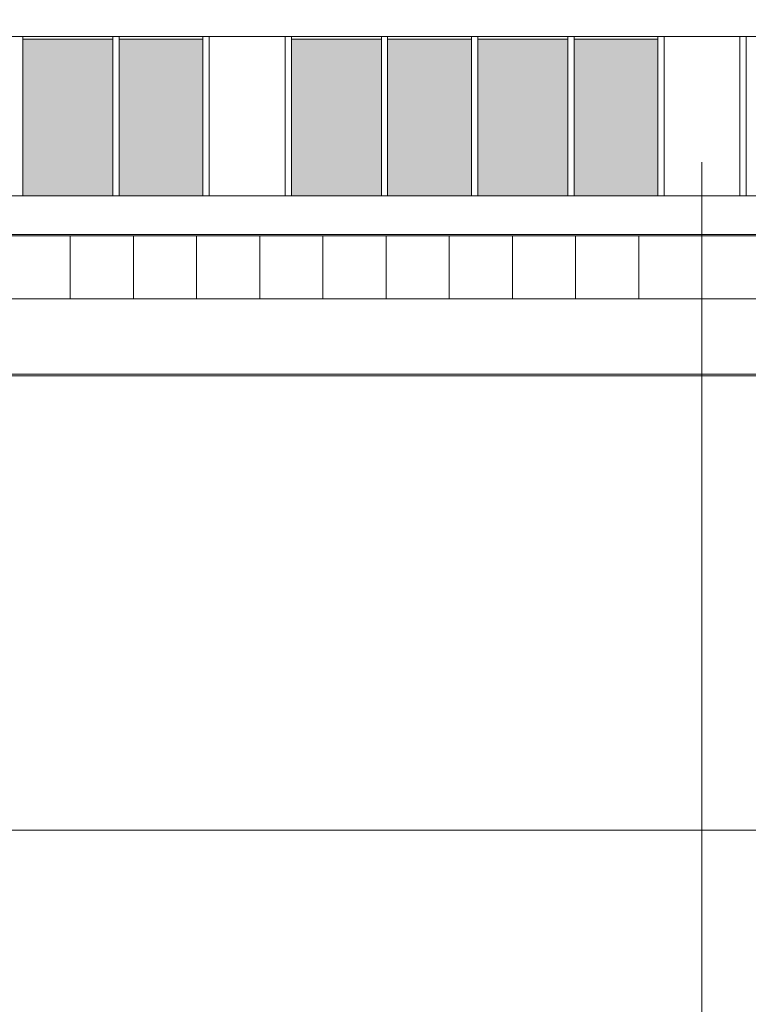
# Model space of a CAD drawing. Header units: millimetres. Extents: x -526411 to -400573, y 47353 to 130199.
# Tile 531 of 543: x -442410 to -436643, y 95058 to 102857. Entities that reach past the tile are written whole.
import ezdxf

# ---------------------------------------------------------------- set-up
doc = ezdxf.new("R2010")
doc.units = ezdxf.units.MM
for name, color, linetype, lineweight in [('01_ALGEMEEN', 7, 'Continuous', 18), ('18_BESTAANDE_CONSTRUCTIE', 7, 'Continuous', 18), ('HATCH_REACTORS', 7, 'Continuous', 18), ('m-pg-03_AI_dwg', 8, 'Continuous', 18)]:
    doc.layers.add(name, color=color, linetype=linetype, lineweight=lineweight)

# ---------------------------------------------------------------- blocks, each defined once
blk = doc.blocks.new('m-pg-03_AI_dwg_block 2132-641099-3e Verdieping - Percelen telling LI')
at = {"layer": '01_ALGEMEEN', "color": 133, "flags": 128}
blk.add_lwpolyline([(98.7, 1350.38), (1317.45, 1350.38), (1317.45, 776.56), (-133.09, 776.56)], dxfattribs=at)
blk = doc.blocks.new('m-pg-03_AI_dwg_block 2005-641148-3e Verdieping - Percelen telling LI')
blk.add_blockref('m-pg-03_AI_dwg_block 2132-641099-3e Verdieping - Percelen telling LI', (0, 0))
blk = doc.blocks.new('m-pg-03_AI_dwg_block 2-641149-3e Verdieping - Percelen telling LI')
blk.add_blockref('m-pg-03_AI_dwg_block 2005-641148-3e Verdieping - Percelen telling LI', (0, 0))
blk = doc.blocks.new('m-pg-03_AI_dwg_block 2548-641517-3e Verdieping - Percelen telling LI')
at = {"layer": '01_ALGEMEEN', "color": 133}
blk.add_open_spline([(1342.67, 683.03), (1342.67, 683.03), (-114.81, 682.91), (-114.81, 682.91)], degree=3, dxfattribs=at)
blk = doc.blocks.new('m-pg-03_AI_dwg_block 2552-641521-3e Verdieping - Percelen telling LI')
at = {"layer": '01_ALGEMEEN', "color": 213, "lineweight": 13}
blk.add_line((-149.82, 656.17), (1518.09, 656.17), dxfattribs=at)
blk = doc.blocks.new('m-pg-03_AI_dwg_block 2559-641528-3e Verdieping - Percelen telling LI')
at = {"layer": '01_ALGEMEEN', "color": 133, "flags": 128}
blk.add_lwpolyline([(-235.76, -339.14), (-202.95, -257.9), (1518.31, -953.01), (1518.31, 1015.4), (1317.45, 1015.4), (1317.45, 706), (-130.31, 706), (-507.88, -229.19)], dxfattribs=at)
blk = doc.blocks.new('m-pg-03_AI_dwg_block 2663-641632-3e Verdieping - Percelen telling LI')
at = {"layer": '01_ALGEMEEN'}
blk.add_hatch(color=10, dxfattribs=at).paths.add_polyline_path([(1281.88, 719.73), (1281.88, 775.62), (1252.04, 775.62), (1252.04, 719.73)], flags=0)
at = {"layer": '01_ALGEMEEN', "color": 133, "flags": 128}
blk.add_lwpolyline([(1281.88, 719.73), (1252.04, 719.73), (1252.04, 775.62), (1281.88, 775.62)], close=True, dxfattribs=at)
blk = doc.blocks.new('m-pg-03_AI_dwg_block 2664-641633-3e Verdieping - Percelen telling LI')
at = {"layer": '01_ALGEMEEN'}
blk.add_hatch(color=10, dxfattribs=at).paths.add_polyline_path([(1249.79, 719.73), (1249.79, 775.62), (1217.71, 775.62), (1217.71, 719.73)], flags=0)
at = {"layer": '01_ALGEMEEN', "color": 133, "flags": 128}
blk.add_lwpolyline([(1249.79, 719.73), (1217.71, 719.73), (1217.71, 775.62), (1249.79, 775.62)], close=True, dxfattribs=at)
blk = doc.blocks.new('m-pg-03_AI_dwg_block 2665-641634-3e Verdieping - Percelen telling LI')
at = {"layer": '01_ALGEMEEN'}
blk.add_hatch(color=10, dxfattribs=at).paths.add_polyline_path([(1215.46, 719.73), (1215.46, 775.62), (1185.62, 775.62), (1185.62, 719.73)], flags=0)
at = {"layer": '01_ALGEMEEN', "color": 133, "flags": 128}
blk.add_lwpolyline([(1215.46, 719.73), (1185.62, 719.73), (1185.62, 775.62), (1215.46, 775.62)], close=True, dxfattribs=at)
blk = doc.blocks.new('m-pg-03_AI_dwg_block 2666-641635-3e Verdieping - Percelen telling LI')
at = {"layer": '01_ALGEMEEN'}
blk.add_hatch(color=10, dxfattribs=at).paths.add_polyline_path([(1183.37, 719.73), (1183.37, 775.62), (1151.29, 775.62), (1151.29, 719.73)], flags=0)
at = {"layer": '01_ALGEMEEN', "color": 133, "flags": 128}
blk.add_lwpolyline([(1183.37, 719.73), (1151.29, 719.73), (1151.29, 775.62), (1183.37, 775.62)], close=True, dxfattribs=at)
blk = doc.blocks.new('m-pg-03_AI_dwg_block 2667-641636-3e Verdieping - Percelen telling LI')
at = {"layer": '01_ALGEMEEN'}
blk.add_hatch(color=10, dxfattribs=at).paths.add_polyline_path([(1119.76, 719.73), (1119.76, 775.62), (1089.93, 775.62), (1089.93, 719.73)], flags=0)
at = {"layer": '01_ALGEMEEN', "color": 133, "flags": 128}
blk.add_lwpolyline([(1119.76, 719.73), (1089.93, 719.73), (1089.93, 775.62), (1119.76, 775.62)], close=True, dxfattribs=at)
blk = doc.blocks.new('m-pg-03_AI_dwg_block 2675-641644-3e Verdieping - Percelen telling LI')
at = {"layer": '01_ALGEMEEN'}
blk.add_hatch(color=10, dxfattribs=at).paths.add_polyline_path([(1087.68, 719.73), (1087.68, 775.62), (1055.6, 775.62), (1055.6, 719.73)], flags=0)
at = {"layer": '01_ALGEMEEN', "color": 133, "flags": 128}
blk.add_lwpolyline([(1087.68, 719.73), (1055.6, 719.73), (1055.6, 775.62), (1087.68, 775.62)], close=True, dxfattribs=at)
blk = doc.blocks.new('m-pg-03_AI_dwg_block 2698-641667-3e Verdieping - Percelen telling LI')
at = {"layer": '01_ALGEMEEN', "color": 133, "flags": 128}
blk.add_lwpolyline([(-229.7, -341.59), (-199.34, -266.4), (1524.84, -962.69), (1524.84, 1015.4), (1317.45, 1015.4), (1317.45, 719.73), (-139.58, 719.73), (-520.61, -224.05)], dxfattribs=at)
blk = doc.blocks.new('m-pg-03_AI_dwg_block 2730-641698-3e Verdieping - Percelen telling LI')
at = {"layer": '01_ALGEMEEN', "color": 133}
blk.add_line((1311.15, 776.66), (1311.15, 719.61), dxfattribs=at)
blk = doc.blocks.new('m-pg-03_AI_dwg_block 2731-641699-3e Verdieping - Percelen telling LI')
at = {"layer": '01_ALGEMEEN', "color": 133}
blk.add_line((1313.4, 776.66), (1313.4, 719.61), dxfattribs=at)
blk = doc.blocks.new('m-pg-03_AI_dwg_block 2732-641700-3e Verdieping - Percelen telling LI')
at = {"layer": '01_ALGEMEEN', "color": 133}
blk.add_line((1284.13, 776.66), (1284.13, 719.61), dxfattribs=at)
blk = doc.blocks.new('m-pg-03_AI_dwg_block 2733-641701-3e Verdieping - Percelen telling LI')
at = {"layer": '01_ALGEMEEN', "color": 133}
blk.add_line((1281.88, 776.66), (1281.88, 719.61), dxfattribs=at)
blk = doc.blocks.new('m-pg-03_AI_dwg_block 2729-641702-3e Verdieping - Percelen telling LI')
for name in ['m-pg-03_AI_dwg_block 2733-641701-3e Verdieping - Percelen telling LI', 'm-pg-03_AI_dwg_block 2732-641700-3e Verdieping - Percelen telling LI', 'm-pg-03_AI_dwg_block 2730-641698-3e Verdieping - Percelen telling LI', 'm-pg-03_AI_dwg_block 2731-641699-3e Verdieping - Percelen telling LI']:
    blk.add_blockref(name, (0, 0))
blk = doc.blocks.new('m-pg-03_AI_dwg_block 2740-641708-3e Verdieping - Percelen telling LI')
at = {"layer": '01_ALGEMEEN', "color": 133}
blk.add_line((1149.04, 776.66), (1149.04, 719.61), dxfattribs=at)
blk = doc.blocks.new('m-pg-03_AI_dwg_block 2741-641709-3e Verdieping - Percelen telling LI')
at = {"layer": '01_ALGEMEEN', "color": 133}
blk.add_line((1151.29, 776.66), (1151.29, 719.61), dxfattribs=at)
blk = doc.blocks.new('m-pg-03_AI_dwg_block 2742-641710-3e Verdieping - Percelen telling LI')
at = {"layer": '01_ALGEMEEN', "color": 133}
blk.add_line((1122.02, 776.66), (1122.02, 719.61), dxfattribs=at)
blk = doc.blocks.new('m-pg-03_AI_dwg_block 2743-641711-3e Verdieping - Percelen telling LI')
at = {"layer": '01_ALGEMEEN', "color": 133}
blk.add_line((1119.76, 776.66), (1119.76, 719.61), dxfattribs=at)
blk = doc.blocks.new('m-pg-03_AI_dwg_block 2739-641712-3e Verdieping - Percelen telling LI')
for name in ['m-pg-03_AI_dwg_block 2743-641711-3e Verdieping - Percelen telling LI', 'm-pg-03_AI_dwg_block 2742-641710-3e Verdieping - Percelen telling LI', 'm-pg-03_AI_dwg_block 2740-641708-3e Verdieping - Percelen telling LI', 'm-pg-03_AI_dwg_block 2741-641709-3e Verdieping - Percelen telling LI']:
    blk.add_blockref(name, (0, 0))
blk = doc.blocks.new('m-pg-03_AI_dwg_block 2745-641714-3e Verdieping - Percelen telling LI')
at = {"layer": '01_ALGEMEEN', "color": 133}
blk.add_line((1055.6, 719.73), (1055.6, 776.58), dxfattribs=at)
blk = doc.blocks.new('m-pg-03_AI_dwg_block 2748-641717-3e Verdieping - Percelen telling LI')
at = {"layer": '01_ALGEMEEN', "color": 133}
blk.add_line((1087.68, 719.67), (1087.68, 776.52), dxfattribs=at)
blk = doc.blocks.new('m-pg-03_AI_dwg_block 2749-641718-3e Verdieping - Percelen telling LI')
at = {"layer": '01_ALGEMEEN', "color": 133}
blk.add_line((1089.93, 719.67), (1089.93, 776.52), dxfattribs=at)
blk = doc.blocks.new('m-pg-03_AI_dwg_block 2750-641719-3e Verdieping - Percelen telling LI')
at = {"layer": '01_ALGEMEEN', "color": 133}
blk.add_line((1215.46, 719.73), (1215.46, 776.58), dxfattribs=at)
blk = doc.blocks.new('m-pg-03_AI_dwg_block 2751-641720-3e Verdieping - Percelen telling LI')
at = {"layer": '01_ALGEMEEN', "color": 133}
blk.add_line((1217.71, 719.73), (1217.71, 776.58), dxfattribs=at)
blk = doc.blocks.new('m-pg-03_AI_dwg_block 2752-641721-3e Verdieping - Percelen telling LI')
at = {"layer": '01_ALGEMEEN', "color": 133}
blk.add_line((1183.37, 719.67), (1183.37, 776.52), dxfattribs=at)
blk = doc.blocks.new('m-pg-03_AI_dwg_block 2753-641722-3e Verdieping - Percelen telling LI')
at = {"layer": '01_ALGEMEEN', "color": 133}
blk.add_line((1185.62, 719.67), (1185.62, 776.52), dxfattribs=at)
blk = doc.blocks.new('m-pg-03_AI_dwg_block 2754-641723-3e Verdieping - Percelen telling LI')
at = {"layer": '01_ALGEMEEN', "color": 133}
blk.add_line((1249.79, 719.67), (1249.79, 776.52), dxfattribs=at)
blk = doc.blocks.new('m-pg-03_AI_dwg_block 2755-641724-3e Verdieping - Percelen telling LI')
at = {"layer": '01_ALGEMEEN', "color": 133}
blk.add_line((1252.04, 719.67), (1252.04, 776.52), dxfattribs=at)
blk = doc.blocks.new('m-pg-03_AI_dwg_block 2839-641807-3e Verdieping - Percelen telling LI')
at = {"layer": '01_ALGEMEEN', "color": 9, "lineweight": 9, "flags": 128}
blk.add_lwpolyline([(1320.15, 705.55), (1297.64, 705.55), (1297.64, 683.03), (1320.15, 683.03)], close=True, dxfattribs=at)
blk = doc.blocks.new('m-pg-03_AI_dwg_block 2838-641808-3e Verdieping - Percelen telling LI')
blk.add_blockref('m-pg-03_AI_dwg_block 2839-641807-3e Verdieping - Percelen telling LI', (0, 0))
blk = doc.blocks.new('m-pg-03_AI_dwg_block 2841-641809-3e Verdieping - Percelen telling LI')
at = {"layer": '01_ALGEMEEN', "color": 9, "lineweight": 9, "flags": 128}
blk.add_lwpolyline([(1297.64, 705.55), (1275.12, 705.55), (1275.12, 683.03), (1297.64, 683.03)], close=True, dxfattribs=at)
blk = doc.blocks.new('m-pg-03_AI_dwg_block 2840-641810-3e Verdieping - Percelen telling LI')
blk.add_blockref('m-pg-03_AI_dwg_block 2841-641809-3e Verdieping - Percelen telling LI', (0, 0))
blk = doc.blocks.new('m-pg-03_AI_dwg_block 2843-641811-3e Verdieping - Percelen telling LI')
at = {"layer": '01_ALGEMEEN', "color": 9, "lineweight": 9, "flags": 128}
blk.add_lwpolyline([(1275.12, 705.55), (1252.61, 705.55), (1252.61, 683.03), (1275.12, 683.03)], close=True, dxfattribs=at)
blk = doc.blocks.new('m-pg-03_AI_dwg_block 2842-641812-3e Verdieping - Percelen telling LI')
blk.add_blockref('m-pg-03_AI_dwg_block 2843-641811-3e Verdieping - Percelen telling LI', (0, 0))
blk = doc.blocks.new('m-pg-03_AI_dwg_block 2845-641813-3e Verdieping - Percelen telling LI')
at = {"layer": '01_ALGEMEEN', "color": 9, "lineweight": 9, "flags": 128}
blk.add_lwpolyline([(1252.61, 705.55), (1230.09, 705.55), (1230.09, 683.03), (1252.61, 683.03)], close=True, dxfattribs=at)
blk = doc.blocks.new('m-pg-03_AI_dwg_block 2844-641814-3e Verdieping - Percelen telling LI')
blk.add_blockref('m-pg-03_AI_dwg_block 2845-641813-3e Verdieping - Percelen telling LI', (0, 0))
blk = doc.blocks.new('m-pg-03_AI_dwg_block 2847-641815-3e Verdieping - Percelen telling LI')
at = {"layer": '01_ALGEMEEN', "color": 9, "lineweight": 9, "flags": 128}
blk.add_lwpolyline([(1230.09, 705.55), (1207.58, 705.55), (1207.58, 683.03), (1230.09, 683.03)], close=True, dxfattribs=at)
blk = doc.blocks.new('m-pg-03_AI_dwg_block 2846-641816-3e Verdieping - Percelen telling LI')
blk.add_blockref('m-pg-03_AI_dwg_block 2847-641815-3e Verdieping - Percelen telling LI', (0, 0))
blk = doc.blocks.new('m-pg-03_AI_dwg_block 2849-641817-3e Verdieping - Percelen telling LI')
at = {"layer": '01_ALGEMEEN', "color": 9, "lineweight": 9, "flags": 128}
blk.add_lwpolyline([(1207.58, 705.55), (1185.06, 705.55), (1185.06, 683.03), (1207.58, 683.03)], close=True, dxfattribs=at)
blk = doc.blocks.new('m-pg-03_AI_dwg_block 2848-641818-3e Verdieping - Percelen telling LI')
blk.add_blockref('m-pg-03_AI_dwg_block 2849-641817-3e Verdieping - Percelen telling LI', (0, 0))
blk = doc.blocks.new('m-pg-03_AI_dwg_block 2851-641819-3e Verdieping - Percelen telling LI')
at = {"layer": '01_ALGEMEEN', "color": 9, "lineweight": 9, "flags": 128}
blk.add_lwpolyline([(1185.06, 705.55), (1162.54, 705.55), (1162.54, 683.03), (1185.06, 683.03)], close=True, dxfattribs=at)
blk = doc.blocks.new('m-pg-03_AI_dwg_block 2850-641820-3e Verdieping - Percelen telling LI')
blk.add_blockref('m-pg-03_AI_dwg_block 2851-641819-3e Verdieping - Percelen telling LI', (0, 0))
blk = doc.blocks.new('m-pg-03_AI_dwg_block 2853-641821-3e Verdieping - Percelen telling LI')
at = {"layer": '01_ALGEMEEN', "color": 9, "lineweight": 9, "flags": 128}
blk.add_lwpolyline([(1162.54, 705.55), (1140.03, 705.55), (1140.03, 683.03), (1162.54, 683.03)], close=True, dxfattribs=at)
blk = doc.blocks.new('m-pg-03_AI_dwg_block 2852-641822-3e Verdieping - Percelen telling LI')
blk.add_blockref('m-pg-03_AI_dwg_block 2853-641821-3e Verdieping - Percelen telling LI', (0, 0))
blk = doc.blocks.new('m-pg-03_AI_dwg_block 2855-641823-3e Verdieping - Percelen telling LI')
at = {"layer": '01_ALGEMEEN', "color": 9, "lineweight": 9, "flags": 128}
blk.add_lwpolyline([(1140.03, 705.55), (1117.51, 705.55), (1117.51, 683.03), (1140.03, 683.03)], close=True, dxfattribs=at)
blk = doc.blocks.new('m-pg-03_AI_dwg_block 2854-641824-3e Verdieping - Percelen telling LI')
blk.add_blockref('m-pg-03_AI_dwg_block 2855-641823-3e Verdieping - Percelen telling LI', (0, 0))
blk = doc.blocks.new('m-pg-03_AI_dwg_block 2857-641825-3e Verdieping - Percelen telling LI')
at = {"layer": '01_ALGEMEEN', "color": 9, "lineweight": 9, "flags": 128}
blk.add_lwpolyline([(1117.51, 705.55), (1095, 705.55), (1095, 683.03), (1117.51, 683.03)], close=True, dxfattribs=at)
blk = doc.blocks.new('m-pg-03_AI_dwg_block 2856-641826-3e Verdieping - Percelen telling LI')
blk.add_blockref('m-pg-03_AI_dwg_block 2857-641825-3e Verdieping - Percelen telling LI', (0, 0))
blk = doc.blocks.new('m-pg-03_AI_dwg_block 2859-641827-3e Verdieping - Percelen telling LI')
at = {"layer": '01_ALGEMEEN', "color": 9, "lineweight": 9, "flags": 128}
blk.add_lwpolyline([(1095, 705.55), (1072.48, 705.55), (1072.48, 683.03), (1095, 683.03)], close=True, dxfattribs=at)
blk = doc.blocks.new('m-pg-03_AI_dwg_block 2858-641828-3e Verdieping - Percelen telling LI')
blk.add_blockref('m-pg-03_AI_dwg_block 2859-641827-3e Verdieping - Percelen telling LI', (0, 0))
blk = doc.blocks.new('m-pg-03_AI_dwg_block 2861-641829-3e Verdieping - Percelen telling LI')
at = {"layer": '01_ALGEMEEN', "color": 9, "lineweight": 9, "flags": 128}
blk.add_lwpolyline([(1072.48, 705.55), (1049.97, 705.55), (1049.97, 683.03), (1072.48, 683.03)], close=True, dxfattribs=at)
blk = doc.blocks.new('m-pg-03_AI_dwg_block 2860-641830-3e Verdieping - Percelen telling LI')
blk.add_blockref('m-pg-03_AI_dwg_block 2861-641829-3e Verdieping - Percelen telling LI', (0, 0))
blk = doc.blocks.new('m-pg-03_AI_dwg_block 4644-643612-3e Verdieping - Percelen telling LI')
at = {"layer": '18_BESTAANDE_CONSTRUCTIE', "color": 9, "lineweight": 9}
blk.add_line((-285.22, 655.58), (1783.88, 655.58), dxfattribs=at)
blk = doc.blocks.new('m-pg-03_AI_dwg_block 4646-643614-3e Verdieping - Percelen telling LI')
at = {"layer": '18_BESTAANDE_CONSTRUCTIE', "color": 9, "lineweight": 9}
blk.add_line((1297.64, -1676.27), (1297.64, 731.74), dxfattribs=at)
blk = doc.blocks.new('m-pg-03_AI_dwg_block 4709-643677-3e Verdieping - Percelen telling LI')
at = {"layer": '18_BESTAANDE_CONSTRUCTIE', "color": 9, "lineweight": 9}
blk.add_line((-285.22, 493.47), (1783.88, 493.47), dxfattribs=at)
blk = doc.blocks.new('m-pg-03_AI_dwg_block 4640-643795-3e Verdieping - Percelen telling LI')
for name in ['m-pg-03_AI_dwg_block 4646-643614-3e Verdieping - Percelen telling LI', 'm-pg-03_AI_dwg_block 4644-643612-3e Verdieping - Percelen telling LI', 'm-pg-03_AI_dwg_block 4709-643677-3e Verdieping - Percelen telling LI']:
    blk.add_blockref(name, (0, 0))
blk = doc.blocks.new('m-pg-03_AI_dwg_block 7551-646520-3e Verdieping - Percelen telling LI')
at = {"layer": 'HATCH_REACTORS', "color": 133, "flags": 128}
blk.add_lwpolyline([(1015.34, -655.05), (985.36, -737.77), (1518.31, -953.01), (1518.31, 717.03), (1518.31, 1014.01), (1342.67, 1014.01), (1342.67, 683.03), (-114.81, 683.03), (-476.64, -212.66), (-225.6, -314.01), (-202.95, -257.9), (985.36, -737.77)], dxfattribs=at)
blk = doc.blocks.new('m-pg-03_AI_dwg_block 7579-646548-3e Verdieping - Percelen telling LI')
at = {"layer": 'HATCH_REACTORS', "color": 133, "flags": 128}
blk.add_lwpolyline([(1281.88, 719.73), (1252.04, 719.73), (1252.04, 775.62), (1281.88, 775.62)], close=True, dxfattribs=at)
blk = doc.blocks.new('m-pg-03_AI_dwg_block 7580-646549-3e Verdieping - Percelen telling LI')
at = {"layer": 'HATCH_REACTORS', "color": 133, "flags": 128}
blk.add_lwpolyline([(1249.79, 719.73), (1217.71, 719.73), (1217.71, 775.62), (1249.79, 775.62)], close=True, dxfattribs=at)
blk = doc.blocks.new('m-pg-03_AI_dwg_block 7581-646550-3e Verdieping - Percelen telling LI')
at = {"layer": 'HATCH_REACTORS', "color": 133, "flags": 128}
blk.add_lwpolyline([(1215.46, 719.73), (1185.62, 719.73), (1185.62, 775.62), (1215.46, 775.62)], close=True, dxfattribs=at)
blk = doc.blocks.new('m-pg-03_AI_dwg_block 7582-646551-3e Verdieping - Percelen telling LI')
at = {"layer": 'HATCH_REACTORS', "color": 133, "flags": 128}
blk.add_lwpolyline([(1183.37, 719.73), (1151.29, 719.73), (1151.29, 775.62), (1183.37, 775.62)], close=True, dxfattribs=at)
blk = doc.blocks.new('m-pg-03_AI_dwg_block 7583-646552-3e Verdieping - Percelen telling LI')
at = {"layer": 'HATCH_REACTORS', "color": 133, "flags": 128}
blk.add_lwpolyline([(1119.76, 719.73), (1089.93, 719.73), (1089.93, 775.62), (1119.76, 775.62)], close=True, dxfattribs=at)
blk = doc.blocks.new('m-pg-03_AI_dwg_block 7591-646560-3e Verdieping - Percelen telling LI')
at = {"layer": 'HATCH_REACTORS', "color": 133, "flags": 128}
blk.add_lwpolyline([(1087.68, 719.73), (1055.6, 719.73), (1055.6, 775.62), (1087.68, 775.62)], close=True, dxfattribs=at)
blk = doc.blocks.new('m-pg-03_AI_dwg-638970-3e Verdieping - Percelen telling LI')
for name in ['m-pg-03_AI_dwg_block 2-641149-3e Verdieping - Percelen telling LI', 'm-pg-03_AI_dwg_block 4640-643795-3e Verdieping - Percelen telling LI', 'm-pg-03_AI_dwg_block 2698-641667-3e Verdieping - Percelen telling LI', 'm-pg-03_AI_dwg_block 2559-641528-3e Verdieping - Percelen telling LI', 'm-pg-03_AI_dwg_block 2548-641517-3e Verdieping - Percelen telling LI', 'm-pg-03_AI_dwg_block 7551-646520-3e Verdieping - Percelen telling LI', 'm-pg-03_AI_dwg_block 2745-641714-3e Verdieping - Percelen telling LI', 'm-pg-03_AI_dwg_block 2748-641717-3e Verdieping - Percelen telling LI', 'm-pg-03_AI_dwg_block 2749-641718-3e Verdieping - Percelen telling LI', 'm-pg-03_AI_dwg_block 2739-641712-3e Verdieping - Percelen telling LI', 'm-pg-03_AI_dwg_block 2752-641721-3e Verdieping - Percelen telling LI', 'm-pg-03_AI_dwg_block 2753-641722-3e Verdieping - Percelen telling LI', 'm-pg-03_AI_dwg_block 2750-641719-3e Verdieping - Percelen telling LI', 'm-pg-03_AI_dwg_block 2751-641720-3e Verdieping - Percelen telling LI', 'm-pg-03_AI_dwg_block 2754-641723-3e Verdieping - Percelen telling LI', 'm-pg-03_AI_dwg_block 2755-641724-3e Verdieping - Percelen telling LI', 'm-pg-03_AI_dwg_block 2729-641702-3e Verdieping - Percelen telling LI', 'm-pg-03_AI_dwg_block 2675-641644-3e Verdieping - Percelen telling LI', 'm-pg-03_AI_dwg_block 7591-646560-3e Verdieping - Percelen telling LI', 'm-pg-03_AI_dwg_block 2667-641636-3e Verdieping - Percelen telling LI', 'm-pg-03_AI_dwg_block 7583-646552-3e Verdieping - Percelen telling LI', 'm-pg-03_AI_dwg_block 2666-641635-3e Verdieping - Percelen telling LI', 'm-pg-03_AI_dwg_block 7582-646551-3e Verdieping - Percelen telling LI', 'm-pg-03_AI_dwg_block 2665-641634-3e Verdieping - Percelen telling LI', 'm-pg-03_AI_dwg_block 7581-646550-3e Verdieping - Percelen telling LI', 'm-pg-03_AI_dwg_block 2664-641633-3e Verdieping - Percelen telling LI', 'm-pg-03_AI_dwg_block 7580-646549-3e Verdieping - Percelen telling LI', 'm-pg-03_AI_dwg_block 2663-641632-3e Verdieping - Percelen telling LI', 'm-pg-03_AI_dwg_block 7579-646548-3e Verdieping - Percelen telling LI', 'm-pg-03_AI_dwg_block 2860-641830-3e Verdieping - Percelen telling LI', 'm-pg-03_AI_dwg_block 2858-641828-3e Verdieping - Percelen telling LI', 'm-pg-03_AI_dwg_block 2856-641826-3e Verdieping - Percelen telling LI', 'm-pg-03_AI_dwg_block 2854-641824-3e Verdieping - Percelen telling LI', 'm-pg-03_AI_dwg_block 2852-641822-3e Verdieping - Percelen telling LI', 'm-pg-03_AI_dwg_block 2850-641820-3e Verdieping - Percelen telling LI', 'm-pg-03_AI_dwg_block 2848-641818-3e Verdieping - Percelen telling LI', 'm-pg-03_AI_dwg_block 2846-641816-3e Verdieping - Percelen telling LI', 'm-pg-03_AI_dwg_block 2844-641814-3e Verdieping - Percelen telling LI', 'm-pg-03_AI_dwg_block 2842-641812-3e Verdieping - Percelen telling LI', 'm-pg-03_AI_dwg_block 2840-641810-3e Verdieping - Percelen telling LI', 'm-pg-03_AI_dwg_block 2838-641808-3e Verdieping - Percelen telling LI', 'm-pg-03_AI_dwg_block 2552-641521-3e Verdieping - Percelen telling LI']:
    blk.add_blockref(name, (0, 0))

msp = doc.modelspace()

# ---------------------------------------------------------------- block references
at = {"layer": 'm-pg-03_AI_dwg', "color": 133, "xscale": 22.2068924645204, "yscale": 22.2068924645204, "zscale": 22.2068924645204}
msp.add_blockref('m-pg-03_AI_dwg-638970-3e Verdieping - Percelen telling LI', (-465826.5, 85478), dxfattribs=at)

doc.saveas('drawing.dxf')
